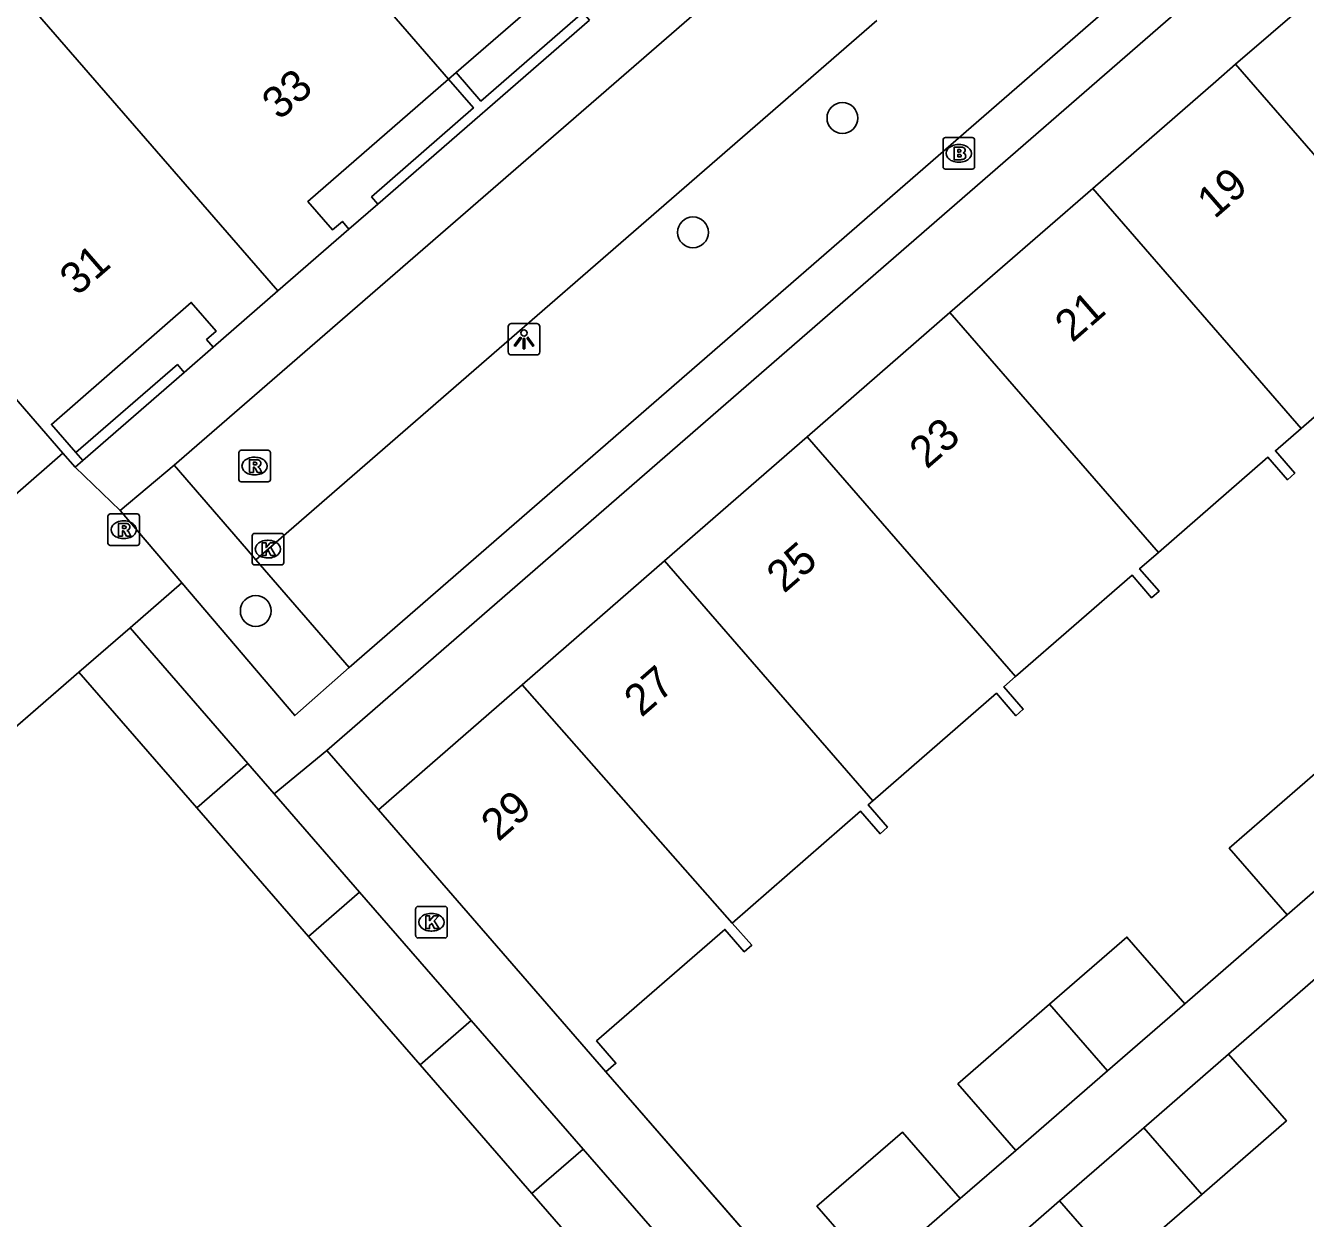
# Model space of a CAD drawing. Extents: x 155888 to 156864, y 383882 to 384671.
# Drawn here: x 156505.75 to 156546.33, y 384111.77 to 384149.59 of the extents above; entities that cross this region are included whole.
import ezdxf

# ---------------------------------------------------------------- set-up
doc = ezdxf.new("R2010")
doc.units = 0
for name, color, linetype in [('IMGEO_Boom', 7, 'Continuous'), ('IMGEO_Brandkraan', 7, 'Continuous'), ('IMGEO_Kolk', 7, 'Continuous'), ('IMGEO_Lichtpunt', 7, 'Continuous'), ('IMGEO_Muur', 7, 'Continuous'), ('IMGEO_Pand', 7, 'Continuous'), ('IMGEO_Pand_nummerreeks', 7, 'Continuous'), ('IMGEO_Parkeervlak_open', 7, 'Continuous'), ('IMGEO_Rijbaan_lokaal_open', 7, 'Continuous'), ('IMGEO_Rioolput', 7, 'Continuous'), ('IMGEO_Voetpad_open', 7, 'Continuous')]:
    doc.layers.add(name, color=color, linetype=linetype)

msp = doc.modelspace()

# ---------------------------------------------------------------- linework, layer by layer
at = {"layer": 'IMGEO_Boom'}
for centre in [(156531.647, 384146.664), (156526.908, 384143.037), (156513.045, 384131.035)]:
    msp.add_circle(centre, 0.489, dxfattribs=at)
at = {"layer": 'IMGEO_Brandkraan'}
for p, q in [((156534.838, 384145.117), (156534.838, 384145.969)), ((156534.913, 384146.043), (156535.765, 384146.043)), ((156535.326, 384145.823), (156535.351, 384145.823)), ((156535.839, 384145.969), (156535.839, 384145.117)), ((156535.765, 384145.043), (156534.913, 384145.043)), ((156535.349, 384145.263), (156535.324, 384145.263))]:
    msp.add_line(p, q, dxfattribs=at)
for points in [[(156534.838, 384145.117), (156534.838, 384145.969)], [(156534.913, 384146.043), (156535.765, 384146.043)], [(156535.839, 384145.969), (156535.839, 384145.117)], [(156535.186, 384145.743), (156535.186, 384145.343), (156535.399, 384145.343)], [(156535.417, 384145.743), (156535.186, 384145.743)], [(156535.365, 384145.662), (156535.311, 384145.662), (156535.311, 384145.586)], [(156535.311, 384145.586), (156535.364, 384145.586)], [(156535.373, 384145.51), (156535.311, 384145.51), (156535.311, 384145.429)], [(156535.311, 384145.429), (156535.373, 384145.429)], [(156535.765, 384145.043), (156534.913, 384145.043)]]:
    msp.add_lwpolyline(points, dxfattribs=at)
for centre, radius, start, end in [((156534.915, 384145.967), 0.0765, 91.552, 178.448), ((156534.915, 384145.967), 0.0765, 91.552, 178.448), ((156535.763, 384145.967), 0.0765, 1.552, 88.448), ((156535.763, 384145.967), 0.0765, 1.552, 88.448), ((156535.366, 384145.624), 0.0379, 267.8285, 90.9355), ((156535.374, 384145.469), 0.0404, 269.8759, 90.5077), ((156535.421, 384145.598), 0.145, 59.4692, 91.5367), ((156535.446, 384145.645), 0.0922, 285.5137, 58.1501), ((156535.451, 384145.453), 0.105, 301.3115, 78.989), ((156534.915, 384145.119), 0.0765, 181.552, 268.448), ((156534.915, 384145.119), 0.0765, 181.552, 268.448), ((156535.405, 384145.594), 0.251, 268.6676, 293.5347), ((156535.763, 384145.119), 0.0765, 271.552, 358.448), ((156535.763, 384145.119), 0.0765, 271.552, 358.448)]:
    msp.add_arc(centre, radius, start, end, dxfattribs=at)
for centre, major_axis, ratio, start_param, end_param in [((156535.325, 384145.543), (-0.387, 0.002), 0.722429, 4.712389, 7.853982), ((156535.35, 384145.543), (-0.39, 0.002), 0.717154, 1.570796, 4.712389)]:
    msp.add_ellipse(centre, major_axis=major_axis, ratio=ratio, start_param=start_param, end_param=end_param, dxfattribs=at)
at = {"layer": 'IMGEO_Kolk'}
for p, q in [((156512.93, 384132.568), (156512.93, 384133.42)), ((156513.005, 384133.494), (156513.857, 384133.494)), ((156513.418, 384133.274), (156513.443, 384133.274)), ((156513.931, 384133.42), (156513.931, 384132.568)), ((156513.857, 384132.494), (156513.005, 384132.494)), ((156513.441, 384132.714), (156513.416, 384132.714)), ((156518.115, 384120.739), (156518.115, 384121.591)), ((156518.19, 384121.665), (156519.042, 384121.665)), ((156519.116, 384121.591), (156519.116, 384120.739)), ((156518.603, 384121.445), (156518.628, 384121.445)), ((156519.042, 384120.665), (156518.19, 384120.665)), ((156518.626, 384120.885), (156518.601, 384120.885))]:
    msp.add_line(p, q, dxfattribs=at)
for points in [[(156512.93, 384132.568), (156512.93, 384133.42)], [(156513.005, 384133.494), (156513.857, 384133.494)], [(156513.931, 384133.42), (156513.931, 384132.568)], [(156513.251, 384133.194), (156513.374, 384133.194), (156513.374, 384133.043), (156513.504, 384133.194), (156513.668, 384133.194), (156513.522, 384133.043), (156513.675, 384132.794), (156513.523, 384132.794), (156513.438, 384132.958), (156513.374, 384132.891), (156513.374, 384132.794), (156513.251, 384132.794), (156513.251, 384133.194)], [(156513.857, 384132.494), (156513.005, 384132.494)], [(156518.115, 384120.739), (156518.115, 384121.591)], [(156518.19, 384121.665), (156519.042, 384121.665)], [(156519.116, 384121.591), (156519.116, 384120.739)], [(156518.436, 384121.365), (156518.559, 384121.365), (156518.559, 384121.214), (156518.689, 384121.365), (156518.853, 384121.365), (156518.707, 384121.214), (156518.86, 384120.965), (156518.708, 384120.965), (156518.623, 384121.129), (156518.559, 384121.062), (156518.559, 384120.965), (156518.436, 384120.965), (156518.436, 384121.365)], [(156519.042, 384120.665), (156518.19, 384120.665)]]:
    msp.add_lwpolyline(points, dxfattribs=at)
for centre, start, end in [((156513.007, 384133.418), 91.552, 178.448), ((156513.007, 384133.418), 91.552, 178.448), ((156513.855, 384133.418), 1.552, 88.448), ((156513.855, 384133.418), 1.552, 88.448), ((156513.007, 384132.57), 181.552, 268.448), ((156513.007, 384132.57), 181.552, 268.448), ((156513.855, 384132.57), 271.552, 358.448), ((156513.855, 384132.57), 271.552, 358.448), ((156518.192, 384121.589), 91.552, 178.448), ((156518.192, 384121.589), 91.552, 178.448), ((156519.04, 384121.589), 1.552, 88.448), ((156519.04, 384121.589), 1.552, 88.448), ((156518.192, 384120.741), 181.552, 268.448), ((156518.192, 384120.741), 181.552, 268.448), ((156519.04, 384120.741), 271.552, 358.448), ((156519.04, 384120.741), 271.552, 358.448)]:
    msp.add_arc(centre, 0.0765, start, end, dxfattribs=at)
for centre, major_axis, ratio, start_param, end_param in [((156513.417, 384132.994), (-0.387, 0.002), 0.722429, 4.712389, 7.853982), ((156513.442, 384132.994), (-0.39, 0.002), 0.717154, 1.570796, 4.712389), ((156518.602, 384121.165), (-0.387, 0.002), 0.722429, 4.712389, 7.853982), ((156518.627, 384121.165), (-0.39, 0.002), 0.717154, 1.570796, 4.712389)]:
    msp.add_ellipse(centre, major_axis=major_axis, ratio=ratio, start_param=start_param, end_param=end_param, dxfattribs=at)
at = {"layer": 'IMGEO_Lichtpunt'}
for p, q in [((156521.955, 384140.148), (156521.147, 384140.148)), ((156521.955, 384140.148), (156521.147, 384140.148)), ((156521.053, 384140.053), (156521.053, 384139.246)), ((156521.053, 384140.053), (156521.053, 384139.246)), ((156522.049, 384139.246), (156522.049, 384140.053)), ((156522.049, 384139.246), (156522.049, 384140.053)), ((156521.147, 384139.152), (156521.955, 384139.152)), ((156521.147, 384139.152), (156521.955, 384139.152))]:
    msp.add_line(p, q, dxfattribs=at)
for points in [[(156521.427, 384139.717), (156521.466, 384139.689), (156521.278, 384139.427), (156521.24, 384139.454), (156521.427, 384139.717)], [(156521.639, 384139.689), (156521.677, 384139.716), (156521.864, 384139.454), (156521.825, 384139.426), (156521.639, 384139.689)], [(156521.529, 384139.669), (156521.576, 384139.669), (156521.576, 384139.347), (156521.529, 384139.347), (156521.529, 384139.669)]]:
    msp.add_lwpolyline(points, dxfattribs=at)
msp.add_circle((156521.552, 384139.851), 0.0994, dxfattribs=at)
for centre, start, end in [((156521.147, 384140.053), 90, 180), ((156521.147, 384140.053), 90, 180), ((156521.955, 384140.053), 0, 90), ((156521.955, 384140.053), 0, 90), ((156521.147, 384139.246), 180, 270), ((156521.147, 384139.246), 180, 270), ((156521.955, 384139.246), 270, 0), ((156521.955, 384139.246), 270, 360)]:
    msp.add_arc(centre, 0.0946, start, end, dxfattribs=at)
at = {"layer": 'IMGEO_Muur'}
for points in [[(156519.399, 384148.104), (156520.186, 384147.203), (156523.415, 384150.012), (156523.629, 384149.771)], [(156523.629, 384149.771), (156516.912, 384143.93)], [(156516.912, 384143.93), (156516.715, 384144.162), (156519.947, 384146.984), (156519.154, 384147.892)], [(156507.342, 384136.055), (156510.559, 384138.844), (156510.775, 384138.595)], [(156510.775, 384138.595), (156507.559, 384135.806)], [(156495.749, 384118.943), (156507.439, 384129.09)], [(156524.15, 384116.416), (156539.235, 384099.078)]]:
    msp.add_lwpolyline(points, dxfattribs=at)
at = {"layer": 'IMGEO_Pand'}
for points in [[(156519.154, 384147.892), (156513.63, 384154.276)], [(156513.744, 384141.181), (156503.731, 384152.702)], [(156519.399, 384148.104), (156523.856, 384151.975), (156524.64, 384151.072), (156524.332, 384150.804), (156524.541, 384150.563)], [(156544.113, 384148.367), (156547.396, 384151.209)], [(156539.585, 384144.431), (156543.483, 384147.822), (156544.113, 384148.367)], [(156544.113, 384148.367), (156550.722, 384140.76)], [(156516, 384143.145), (156515.791, 384143.386), (156515.482, 384143.118), (156514.698, 384144.021), (156519.154, 384147.892)], [(156519.154, 384147.892), (156519.399, 384148.104)], [(156535.057, 384140.494), (156539.585, 384144.431)], [(156546.193, 384136.824), (156539.585, 384144.431)], [(156500.779, 384143.137), (156506.931, 384136.042)], [(156513.744, 384141.181), (156516, 384143.145)], [(156511.694, 384139.397), (156513.744, 384141.181)], [(156507.342, 384136.055), (156506.563, 384136.949), (156510.999, 384140.816), (156511.793, 384139.906), (156511.484, 384139.638), (156511.694, 384139.397)], [(156550.722, 384140.76), (156549.679, 384139.853), (156550.296, 384139.143), (156550.061, 384138.938), (156549.444, 384139.648), (156546.193, 384136.824)], [(156530.53, 384136.557), (156535.057, 384140.494)], [(156535.057, 384140.494), (156541.665, 384132.887)], [(156526.003, 384132.619), (156530.53, 384136.557)], [(156537.136, 384128.952), (156530.53, 384136.557)], [(156546.193, 384136.824), (156545.374, 384136.112), (156545.99, 384135.401), (156545.756, 384135.197), (156545.139, 384135.907), (156541.665, 384132.887)], [(156506.931, 384136.042), (156507.318, 384135.596)], [(156507.318, 384135.596), (156507.559, 384135.806)], [(156507.559, 384135.806), (156507.342, 384136.055)], [(156541.665, 384132.887), (156541.07, 384132.37), (156541.686, 384131.659), (156541.452, 384131.455), (156540.835, 384132.165), (156537.136, 384128.952)], [(156521.489, 384128.694), (156526.003, 384132.619)], [(156532.609, 384125.015), (156526.003, 384132.619)], [(156509.058, 384130.495), (156507.439, 384129.09)], [(156509.058, 384130.495), (156512.79, 384126.202)], [(156511.172, 384124.796), (156507.439, 384129.09)], [(156537.136, 384128.952), (156536.764, 384128.628), (156537.38, 384127.917), (156537.146, 384127.713), (156536.529, 384128.423), (156532.609, 384125.015)], [(156516.933, 384124.731), (156517.263, 384125.018), (156521.489, 384128.694)], [(156521.489, 384128.694), (156528.149, 384121.139)], [(156545.749, 384121.4), (156543.914, 384123.513), (156547.274, 384126.431)], [(156511.172, 384124.796), (156512.79, 384126.202)], [(156512.79, 384126.202), (156513.627, 384125.239)], [(156513.627, 384125.239), (156516.336, 384122.123)], [(156514.717, 384120.717), (156511.172, 384124.796)], [(156516.933, 384124.731), (156524.15, 384116.416)], [(156528.149, 384121.139), (156532.225, 384124.681), (156532.842, 384123.972), (156533.076, 384124.176), (156532.46, 384124.886), (156532.609, 384125.015)], [(156545.749, 384121.4), (156549.109, 384124.318)], [(156514.717, 384120.717), (156516.336, 384122.123)], [(156516.336, 384122.123), (156519.874, 384118.053)], [(156524.15, 384116.416), (156524.466, 384116.692), (156523.85, 384117.402), (156527.92, 384120.939), (156528.536, 384120.229), (156528.77, 384120.434), (156528.149, 384121.139)], [(156518.256, 384116.647), (156514.717, 384120.717)], [(156538.214, 384118.563), (156540.668, 384120.694), (156542.503, 384118.581)], [(156537.144, 384113.927), (156535.309, 384116.04), (156538.214, 384118.563)], [(156540.05, 384116.45), (156538.214, 384118.563)], [(156540.05, 384116.45), (156542.503, 384118.581)], [(156519.874, 384118.053), (156518.256, 384116.647)], [(156519.874, 384118.053), (156523.421, 384113.973)], [(156521.803, 384112.567), (156518.256, 384116.647)], [(156543.892, 384116.981), (156541.204, 384114.647)], [(156543.892, 384116.981), (156545.727, 384114.868), (156543.039, 384112.533)], [(156537.144, 384113.927), (156540.05, 384116.45)], [(156541.204, 384114.647), (156538.533, 384112.327)], [(156543.039, 384112.533), (156541.204, 384114.647)], [(156532.675, 384110.047), (156530.84, 384112.16), (156533.55, 384114.513), (156535.385, 384112.4)], [(156521.803, 384112.567), (156523.421, 384113.973)], [(156523.421, 384113.973), (156526.962, 384109.899)], [(156525.344, 384108.493), (156521.803, 384112.567)], [(156543.039, 384112.533), (156540.368, 384110.214), (156538.533, 384112.327)], [(156532.675, 384110.047), (156535.385, 384112.4)]]:
    msp.add_lwpolyline(points, dxfattribs=at)
at = {"layer": 'IMGEO_Parkeervlak_open'}
msp.add_lwpolyline([(156516.007, 384129.242), (156513.048, 384132.66)], dxfattribs=at)
at = {"layer": 'IMGEO_Rijbaan_lokaal_open'}
for points in [[(156510.455, 384135.656), (156528.141, 384151.004), (156530.14, 384152.739)], [(156513.048, 384132.66), (156532.739, 384149.758)], [(156513.048, 384132.66), (156512.746, 384133.007), (156510.455, 384135.656)]]:
    msp.add_lwpolyline(points, dxfattribs=at)
at = {"layer": 'IMGEO_Rioolput'}
for p, q in [((156512.583, 384136.128), (156513.435, 384136.128)), ((156512.508, 384135.202), (156512.508, 384136.054)), ((156512.996, 384135.908), (156513.021, 384135.908)), ((156513.509, 384136.054), (156513.509, 384135.202)), ((156513.019, 384135.348), (156512.994, 384135.348)), ((156513.435, 384135.128), (156512.583, 384135.128)), ((156508.358, 384133.184), (156508.358, 384134.036)), ((156508.433, 384134.11), (156509.285, 384134.11)), ((156509.359, 384134.036), (156509.359, 384133.184)), ((156508.846, 384133.89), (156508.871, 384133.89)), ((156508.869, 384133.33), (156508.844, 384133.33)), ((156509.285, 384133.11), (156508.433, 384133.11))]:
    msp.add_line(p, q, dxfattribs=at)
for points in [[(156512.583, 384136.128), (156513.435, 384136.128)], [(156512.508, 384135.202), (156512.508, 384136.054)], [(156513.097, 384135.826), (156512.845, 384135.828), (156512.845, 384135.428)], [(156513.023, 384135.747), (156512.969, 384135.747), (156512.969, 384135.666)], [(156512.969, 384135.666), (156513.021, 384135.666)], [(156513.509, 384136.054), (156513.509, 384135.202)], [(156512.845, 384135.428), (156512.969, 384135.428), (156512.969, 384135.59), (156512.98, 384135.59)], [(156513.027, 384135.561), (156513.098, 384135.428), (156513.238, 384135.428), (156513.173, 384135.554)], [(156513.435, 384135.128), (156512.583, 384135.128)], [(156508.358, 384133.184), (156508.358, 384134.036)], [(156508.433, 384134.11), (156509.285, 384134.11)], [(156509.359, 384134.036), (156509.359, 384133.184)], [(156508.947, 384133.808), (156508.695, 384133.81), (156508.695, 384133.41)], [(156508.873, 384133.729), (156508.819, 384133.729), (156508.819, 384133.648)], [(156508.819, 384133.648), (156508.871, 384133.648)], [(156508.695, 384133.41), (156508.819, 384133.41), (156508.819, 384133.572), (156508.83, 384133.572)], [(156508.877, 384133.543), (156508.948, 384133.41), (156509.088, 384133.41), (156509.023, 384133.536)], [(156509.285, 384133.11), (156508.433, 384133.11)]]:
    msp.add_lwpolyline(points, dxfattribs=at)
for centre, radius, start, end in [((156512.585, 384136.052), 0.0765, 91.552, 178.448), ((156512.585, 384136.052), 0.0765, 91.552, 178.448), ((156513.433, 384136.052), 0.0765, 1.552, 88.448), ((156513.433, 384136.052), 0.0765, 1.552, 88.448), ((156513.005, 384135.855), 0.19, 274.7715, 282.9687), ((156513.029, 384135.651), 0.0964, 77.0061, 93.1865), ((156513.043, 384135.708), 0.0378, 276.6634, 79.6772), ((156513.096, 384135.716), 0.109, 350.3612, 89.416), ((156513.094, 384135.716), 0.112, 277.5842, 350.9817), ((156512.979, 384135.537), 0.0533, 26.0293, 88.6989), ((156513.078, 384135.501), 0.108, 29.5134, 73.7905), ((156512.585, 384135.204), 0.0765, 181.552, 268.448), ((156512.585, 384135.204), 0.0765, 181.552, 268.448), ((156513.433, 384135.204), 0.0765, 271.552, 358.448), ((156513.433, 384135.204), 0.0765, 271.552, 358.448), ((156508.435, 384134.034), 0.0765, 91.552, 178.448), ((156508.435, 384134.034), 0.0765, 91.552, 178.448), ((156509.283, 384134.034), 0.0765, 1.552, 88.448), ((156509.283, 384134.034), 0.0765, 1.552, 88.448), ((156508.855, 384133.837), 0.19, 274.7715, 282.9687), ((156508.879, 384133.633), 0.0964, 77.0061, 93.1865), ((156508.893, 384133.69), 0.0378, 276.6634, 79.6772), ((156508.946, 384133.698), 0.109, 350.3612, 89.416), ((156508.944, 384133.698), 0.112, 277.5842, 350.9817), ((156508.829, 384133.519), 0.0533, 26.0293, 88.6989), ((156508.928, 384133.483), 0.108, 29.5134, 73.7905), ((156508.435, 384133.186), 0.0765, 181.552, 268.448), ((156508.435, 384133.186), 0.0765, 181.552, 268.448), ((156509.283, 384133.186), 0.0765, 271.552, 358.448), ((156509.283, 384133.186), 0.0765, 271.552, 358.448)]:
    msp.add_arc(centre, radius, start, end, dxfattribs=at)
for centre, major_axis, ratio, start_param, end_param in [((156512.995, 384135.628), (-0.387, 0.002), 0.722429, 4.712389, 7.853982), ((156513.02, 384135.628), (-0.39, 0.002), 0.717154, 1.570796, 4.712389), ((156508.845, 384133.61), (-0.387, 0.002), 0.722429, 4.712389, 7.853982), ((156508.87, 384133.61), (-0.39, 0.002), 0.717154, 1.570796, 4.712389)]:
    msp.add_ellipse(centre, major_axis=major_axis, ratio=ratio, start_param=start_param, end_param=end_param, dxfattribs=at)
at = {"layer": 'IMGEO_Voetpad_open'}
for points in [[(156541.747, 384157.621), (156543.082, 384156.104), (156544.745, 384154.214), (156516.007, 384129.242)], [(156547.396, 384151.209), (156545.76, 384153.09), (156515.299, 384126.614)], [(156516.912, 384143.93), (156516, 384143.145)], [(156511.694, 384139.397), (156510.775, 384138.595)], [(156506.931, 384136.042), (156505.418, 384134.717)], [(156510.455, 384135.656), (156508.749, 384134.216)], [(156507.318, 384135.596), (156508.749, 384134.216)], [(156508.749, 384134.216), (156510.697, 384131.927)], [(156510.697, 384131.927), (156509.058, 384130.495)], [(156510.697, 384131.927), (156514.28, 384127.716), (156516.007, 384129.242)], [(156507.439, 384129.09), (156498.546, 384121.378)], [(156513.627, 384125.239), (156515.299, 384126.614)], [(156515.299, 384126.614), (156516.933, 384124.731)], [(156542.503, 384118.581), (156545.749, 384121.4)], [(156547.138, 384119.799), (156543.892, 384116.981)], [(156524.15, 384116.416), (156530.977, 384108.57)], [(156535.385, 384112.4), (156537.144, 384113.927)], [(156538.533, 384112.327), (156536.774, 384110.8)]]:
    msp.add_lwpolyline(points, dxfattribs=at)

# ---------------------------------------------------------------- texts
at = {"layer": 'IMGEO_Pand_nummerreeks'}
for s, rotation, p in [('33', 40.9875, (156513.793, 384146.57)), ('19', 40.9951, (156543.445, 384143.442)), ('31', 40.9875, (156507.381, 384140.999)), ('21', 41.0141, (156538.935, 384139.519)), ('23', 41.0141, (156534.322, 384135.508)), ('25', 41.0141, (156529.795, 384131.571)), ('27', 41.0123, (156525.274, 384127.64)), ('29', 41.0123, (156520.739, 384123.696))]:
    msp.add_text(s, height=1, rotation=rotation, dxfattribs=at).set_placement(p)

doc.saveas('drawing.dxf')
